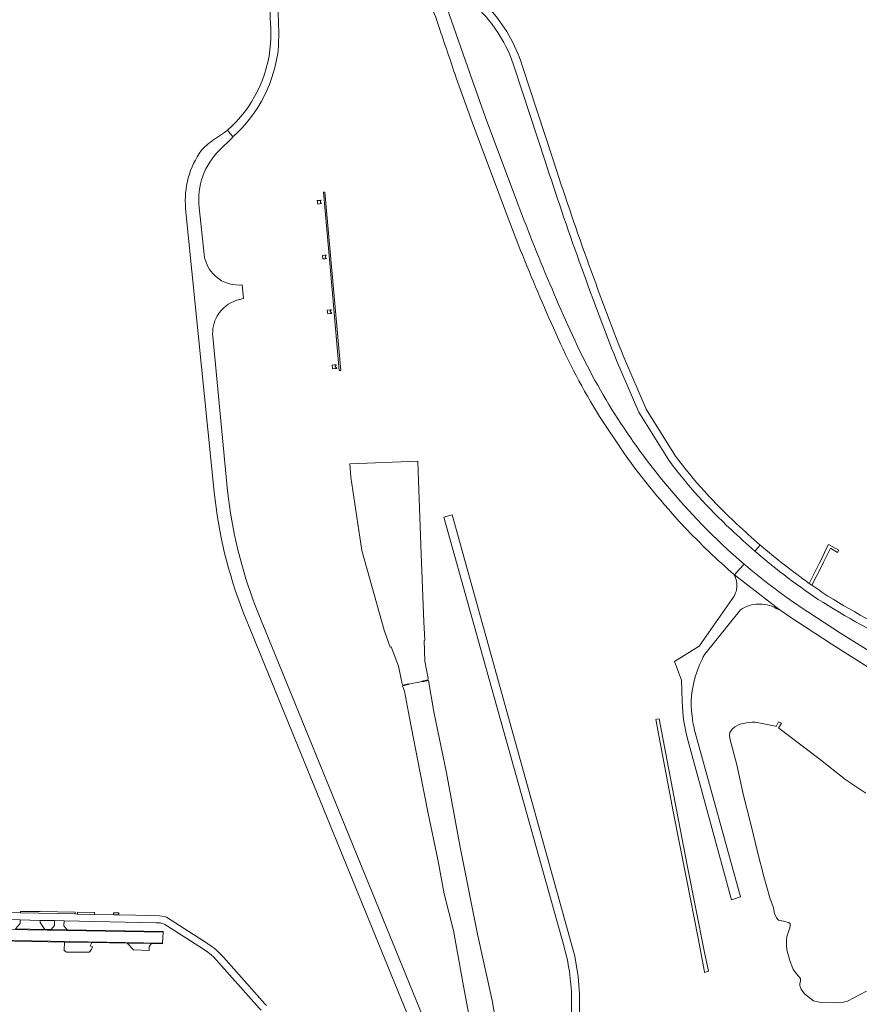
# Model space of a CAD drawing. Header units: metres. Extents: x 166325 to 190320, y 381923 to 404576.
# Tile 379 of 656: x 175992 to 176365, y 386566 to 387004. Entities that reach past the tile are written whole.
import ezdxf

# ---------------------------------------------------------------- set-up
doc = ezdxf.new("R2010")
doc.units = ezdxf.units.M
for name, color, linetype, lineweight in [('B-WE-OG-WATER_BEEK-GV', 8, 'Continuous', 18), ('B-WE-OG-WATER_MEER-GV', 8, 'Continuous', 18), ('B-WE-VH-VERHARDING_ASFALT-GV', 8, 'Continuous', 18), ('B-WE-VH-VERHARDING_BETONSTRAATSTEEN-GV', 8, 'Continuous', 18), ('B-WE-VH-VERHARDING_FUNDERING_ZAND-GV', 8, 'Continuous', 18), ('B-WE-VH-VERHARDING_GESLOTEN-GV', 8, 'Continuous', 18)]:
    doc.layers.add(name, color=color, linetype=linetype, lineweight=lineweight)

msp = doc.modelspace()

# ---------------------------------------------------------------- linework, layer by layer
at = {"layer": 'B-WE-OG-WATER_BEEK-GV', "flags": 128}
msp.add_lwpolyline([(176168.982, 386807.239), (176168.881, 386807.235), (176138.818, 386806.064), (176138.719, 386806.053), (176139.103, 386800.134), (176144.075, 386767.557), (176154.036, 386732.078), (176156.628, 386724.596), (176157.043, 386724.669), (176160.313, 386716.061), (176161.928, 386708.18), (176162.324, 386707.69), (176164.768, 386708.197), (176164.797, 386708.057), (176170.898, 386709.316), (176170.868, 386709.461), (176173.371, 386709.98), (176173.526, 386710.584), (176172.005, 386718.35), (176171.717, 386727.577), (176172.047, 386727.668), (176171.661, 386735.73), (176170.429, 386765.887), (176169.045, 386802.754)], close=True, dxfattribs=at)
msp.add_lwpolyline([(176205.839, 386545.247), (176201.959, 386567.496), (176195.526, 386596.972), (176187.805, 386635.628), (176181.728, 386668.622), (176176.132, 386695.746), (176173.661, 386709.732), (176170.928, 386709.171), (176170.898, 386709.316), (176164.797, 386708.057), (176164.825, 386707.918), (176162.134, 386707.365), (176162.997, 386705.036), (176165.248, 386693.125), (176169.786, 386669.361), (176173.542, 386650.653), (176177.793, 386630.12), (176180.716, 386614.913), (176184.787, 386598.514), (176189.275, 386573.848), (176192.116, 386558.85)], dxfattribs=at)
at = {"layer": 'B-WE-OG-WATER_MEER-GV', "flags": 128}
msp.add_lwpolyline([(176368.3, 386659.551), (176359.372, 386665.505), (176347.261, 386675.01), (176329.6, 386688.488), (176329.428, 386688.59), (176330.712, 386690.753), (176329.425, 386691.305), (176328.291, 386689.265), (176328.116, 386689.362), (176319.19, 386691.168), (176317.566, 386691.133), (176315.942, 386691.097), (176313.705, 386690.668), (176312.185, 386690.253), (176309.962, 386689.157), (176308.791, 386688.083), (176307.772, 386686.584), (176307.554, 386685.579), (176307.782, 386683.868), (176310.807, 386672.164), (176313.874, 386658.549), (176317.114, 386645.839), (176320.01, 386633.594), (176322.873, 386622.553), (176325.528, 386613.048), (176327.203, 386608.597), (176327.64, 386606.124), (176328.495, 386604.232), (176329.427, 386603.155), (176331.543, 386602.676), (176333.803, 386602.153), (176334.532, 386601.644), (176334.597, 386600.881), (176334.435, 386599.54), (176333.796, 386598.093), (176333.081, 386595.785), (176332.875, 386594.299), (176332.969, 386592.199), (176333.161, 386589.958), (176334.309, 386585.636), (176335.937, 386581.228), (176338.151, 386578.458), (176339.135, 386577.237), (176339.206, 386576.187), (176338.9, 386574.89), (176338.822, 386574.076), (176339.478, 386572.513), (176341.008, 386570.444), (176345.003, 386567.234), (176347.696, 386566.673), (176354.309, 386566.342), (176358.37, 386566.671), (176360.034, 386567.186), (176368.57, 386571.643)], dxfattribs=at)
at = {"layer": 'B-WE-VH-VERHARDING_ASFALT-GV', "flags": 128}
for points in [[(176213.427, 386921.732), (176199.119, 386960.039), (176192.195, 386979.269), (176181.752, 387009.406), (176171.82, 387040.61)], [(176211.419, 386983.881), (176212.129, 386981.713), (176225.601, 386940.593)], [(176228.975, 386941.698), (176215.522, 386982.757), (176214.771, 386985.048)], [(176185.988, 386977.69), (176193.107, 386957.934), (176207.473, 386919.609), (176214.694, 386900.973)], [(176080.863, 386945.724), (176086.161, 386950.932), (176086.623, 386951.456), (176084.293, 386954.387), (176082.984, 386953.414), (176079.372, 386951.046)], [(176084.293, 386954.387), (176086.623, 386951.456)], [(176065.661, 386919.655), (176078.352, 386793.497)], [(176073.943, 386899.166), (176071.689, 386920.053)], [(176089.707, 386879.144), (176091.366, 386879.513), (176090.828, 386885.583), (176089.635, 386885.543)], [(176084.282, 386794.027), (176077.749, 386862.687)], [(176283.556, 386809.532), (176270.556, 386830.404), (176260.571, 386853.454)], [(176257.314, 386852.043), (176267.298, 386828.993), (176280.543, 386807.655)], [(176249.764, 386827.074), (176260.855, 386810.504)], [(176184.258, 386783.394), (176180.478, 386782.342), (176205.705, 386692.288), (176205.994, 386691.256), (176233.999, 386591.286), (176234.251, 386590.386)], [(176240.222, 386578.147), (176238.86, 386587.192), (176184.258, 386783.394)], [(176321.282, 386769.966), (176318.916, 386767.212)], [(176309.818, 386756.69), (176312.049, 386759.253), (176314.05, 386761.518), (176306.922, 386767.815)], [(176314.05, 386761.518), (176312.049, 386759.253), (176309.818, 386756.69), (176329.49, 386741.413), (176334.395, 386737.962), (176352.81, 386725.969), (176370.597, 386714.811), (176419.112, 386686.057), (176426.482, 386681.688), (176427.241, 386681.261), (176433.292, 386677.855)], [(176329.324, 386741.215), (176329.49, 386741.413), (176309.818, 386756.69), (176309.669, 386756.509), (176310.113, 386755.987), (176310.324, 386755.415)], [(176344.25, 386752.102), (176343.092, 386752.919)], [(176309.69, 386747.24), (176294.093, 386724.968), (176283.094, 386718.12), (176286.293, 386709.923), (176286.548, 386700.342)], [(176091.264, 386740.143), (176093.953, 386733.567), (176164.395, 386561.273)], [(176099.752, 386735.402), (176096.919, 386742.336)], [(176296.554, 386721.44), (176312.49, 386741.17)], [(176436.039, 386683.577), (176435.769, 386683.729), (176430.496, 386686.692), (176425.309, 386689.633), (176423.532, 386690.647), (176413.704, 386696.315), (176396.957, 386706.21), (176373.116, 386720.728), (176357.016, 386730.803), (176339.043, 386742.491)], [(176171.249, 386560.389), (176099.752, 386735.402)], [(176289.15, 386682.751), (176308.474, 386612.12), (176312.427, 386613.544), (176292.752, 386684.974), (176292.286, 386686.667)], [(175992.248, 386606.457), (175954.956, 386607.046), (175951.422, 386606.983), (175947.627, 386606.643), (175942.474, 386606.05), (175940.103, 386606.096), (175928.381, 386606.322), (175925.027, 386606.386), (175924.975, 386603.379), (175942.954, 386603.08), (175943.993, 386603.063), (175951.39, 386603.893), (175956.006, 386603.954), (175991.986, 386603.238), (176000.957, 386603.059), (176007.364, 386602.932), (176011.579, 386602.848), (176052.386, 386602.036), (176053.744, 386602.009)], [(176075.511, 386592.689), (176075.005, 386593.013), (176057.114, 386604.481), (176056.197, 386604.749), (176054, 386605.082), (176043.398, 386605.318), (176035.896, 386605.485), (176033.511, 386605.538), (176025.167, 386605.724), (176017.515, 386605.894), (176016.576, 386605.915), (175992.248, 386606.457)], [(175916.24, 386600.235), (175914.781, 386600.259), (175804.627, 386602.085), (175804.611, 386597.362), (175831.8, 386596.955), (176055.355, 386592.987), (176055.644, 386597.799), (175952.105, 386599.664)], [(176056.376, 386601.229), (176057.659, 386600.412), (176073.205, 386590.513), (176075.593, 386588.858), (176076.317, 386588.258), (176078.106, 386586.776), (176098.379, 386564.072), (176099.243, 386563.104)], [(176101.58, 386565.139), (176100.864, 386565.947), (176082.528, 386586.64)]]:
    msp.add_lwpolyline(points, dxfattribs=at)
at = {"layer": 'B-WE-VH-VERHARDING_ASFALT-GV'}
for points in [[(176165.907, 387035.237, -0.0046191), (176178.246, 387000.553)], [(176099.69, 387028.961, -0.0684965), (176103.453, 386992.88)], [(176106.952, 386991.449, 0.0698024), (176103.285, 387029.171)], [(176196.957, 387007.295, -0.1097776), (176211.419, 386983.881)], [(176214.771, 386985.048, 0.1098211), (176199.5, 387009.771)], [(176178.246, 387000.553, -0.0030524), (176185.988, 386977.69)], [(176103.453, 386992.88, -0.1939052), (176084.293, 386954.387)], [(176086.623, 386951.456, 0.1896844), (176106.952, 386991.449)], [(176079.372, 386951.046, 0.0480496), (176072.684, 386945.519)], [(176072.684, 386945.519, 0.1786578), (176065.661, 386919.655)], [(176071.689, 386920.053, -0.2291667), (176080.863, 386945.724)], [(176225.601, 386940.593, 0.0155597), (176257.314, 386852.043)], [(176260.571, 386853.454, -0.0155271), (176228.975, 386941.698)], [(176228.652, 386883.799, -0.0112263), (176213.427, 386921.732)], [(176214.694, 386900.973, 0.0102399), (176230.272, 386864.187)], [(176077.74, 386890.629, -0.1566273), (176073.943, 386899.166)], [(176089.635, 386885.543, -0.222241), (176077.74, 386890.629)], [(176245.394, 386847.564, -0.0202755), (176228.652, 386883.799)], [(176080.615, 386873.176, -0.1828516), (176089.707, 386879.144)], [(176078.034, 386867.423, -0.07774), (176079.75, 386871.846)], [(176079.75, 386871.846, -0.0260535), (176080.615, 386873.176)], [(176077.749, 386862.687, -0.0774905), (176078.034, 386867.423)], [(176230.272, 386864.187, 0.0334616), (176249.764, 386827.074)], [(176266.371, 386813.724, -0.035302), (176245.394, 386847.564)], [(176293.065, 386781.434, -0.0349439), (176266.371, 386813.724)], [(176260.855, 386810.504, 0.0336119), (176287.465, 386778.1)], [(176310.767, 386779.452, -0.0466076), (176283.556, 386809.532)], [(176280.543, 386807.655, 0.0470503), (176308.215, 386776.944)], [(176078.352, 386793.497, 0.0668119), (176091.264, 386740.143)], [(176096.919, 386742.336, -0.065002), (176084.282, 386794.027)], [(176287.465, 386778.1, 0.0255791), (176309.818, 386756.69)], [(176306.922, 386767.815, -0.0175425), (176293.065, 386781.434)], [(176321.282, 386769.966, -0.0119512), (176310.767, 386779.452)], [(176308.215, 386776.944, 0.0128726), (176318.916, 386767.212)], [(176343.092, 386752.919, -0.0233679), (176321.282, 386769.966)], [(176318.916, 386767.212, 0.0334249), (176349.07, 386744.496)], [(176339.043, 386742.491, -0.0288002), (176314.05, 386761.518)], [(176310.324, 386755.415, -0.1279048), (176310.669, 386750.082)], [(176351.338, 386747.278, -0.0071835), (176344.25, 386752.102)], [(176310.669, 386750.082, -0.0714363), (176309.69, 386747.24)], [(176390.38, 386725.714, -0.0204894), (176351.338, 386747.278)], [(176312.49, 386741.17, -0.1402054), (176320.48, 386743.718)], [(176320.48, 386743.718, -0.0097258), (176320.994, 386743.725)], [(176320.994, 386743.725, -0.1455247), (176329.324, 386741.215)], [(176349.07, 386744.496, 0.0225592), (176388.677, 386722.6)], [(176292.472, 386711.805, -0.0457902), (176296.554, 386721.44)], [(176290.957, 386693.863, -0.1081731), (176292.472, 386711.805)], [(176286.548, 386700.342, 0.0600044), (176289.15, 386682.751)], [(176292.286, 386686.667, -0.0348319), (176290.957, 386693.863)], [(176053.744, 386602.009, -0.0900665), (176056.376, 386601.229)], [(176082.528, 386586.64, 0.0664672), (176075.511, 386592.689)], [(176234.251, 386590.386, -0.0681289), (176237.329, 386567.149)], [(176239.234, 386547.276, 0.0735322), (176240.222, 386578.147)], [(176237.329, 386567.149, -0.0574366), (176234.644, 386542.442)]]:
    msp.add_lwpolyline(points, format="xyb", dxfattribs=at)
at = {"layer": 'B-WE-VH-VERHARDING_BETONSTRAATSTEEN-GV', "flags": 128}
for points in [[(176000.957, 386603.059), (175991.986, 386603.238), (175991.986, 386601.657), (175990.004, 386599.285), (176002.974, 386599.044), (176000.914, 386602.127)], [(176016.592, 386606.712), (176000.992, 386607.019), (175992.275, 386607.076), (175992.248, 386606.457), (176016.576, 386605.915)], [(176011.579, 386602.848), (176007.364, 386602.932), (176007.325, 386600.778), (176005.921, 386598.989), (176012.976, 386598.858), (176011.519, 386600.679)], [(176025.179, 386606.554), (176017.533, 386606.695), (176017.515, 386605.894), (176025.167, 386605.724)], [(176035.916, 386606.357), (176033.531, 386606.401), (176033.511, 386605.538), (176035.896, 386605.485)], [(175831.8, 386596.955), (175831.795, 386596.69), (175922.058, 386595.032), (175942.854, 386594.65), (175959.416, 386594.36), (175970.028, 386594.175), (175977.512, 386594.044), (175982.874, 386593.95), (175989.658, 386593.831), (176011.757, 386593.444), (176023.882, 386593.232), (176039.619, 386592.957), (176050.509, 386592.767), (176055.337, 386592.682), (176055.355, 386592.987)], [(176023.882, 386593.232), (176011.757, 386593.444), (176011.654, 386589.655), (176012.223, 386589.254), (176012.693, 386588.922), (176022.718, 386588.872), (176022.891, 386589.088), (176023.764, 386590.175), (176024.17, 386591.324), (176023.141, 386591.758)], [(176050.509, 386592.767), (176039.619, 386592.957), (176042.487, 386589.934), (176049.4, 386589.692), (176049.445, 386591.38)]]:
    msp.add_lwpolyline(points, close=True, dxfattribs=at)
msp.add_lwpolyline([(175950.868, 386599.686), (175952.105, 386599.664), (176055.644, 386597.799), (176055.66, 386598.065), (176012.976, 386598.858), (176005.921, 386598.989), (176002.974, 386599.044), (175990.004, 386599.285)], dxfattribs=at)
at = {"layer": 'B-WE-VH-VERHARDING_FUNDERING_ZAND-GV', "flags": 128}
msp.add_lwpolyline([(176348.643, 386760.759), (176349.421, 386762.291), (176352.543, 386768.628), (176355.656, 386766.667), (176356.168, 386767.627), (176351.608, 386770.162), (176350.484, 386768.031), (176348.505, 386763.729), (176347.477, 386761.676), (176343.092, 386752.919), (176344.25, 386752.102)], close=True, dxfattribs=at)
at = {"layer": 'B-WE-VH-VERHARDING_GESLOTEN-GV', "flags": 128}
for points in [[(176127.585, 386926.887), (176126.991, 386926.834), (176129.934, 386893.704), (176134.032, 386847.577), (176134.629, 386847.63)], [(176125.341, 386923.192), (176124.243, 386923.092), (176124.398, 386921.579), (176125.151, 386921.652), (176126.171, 386921.75), (176125.684, 386922.311), (176125.593, 386922.619), (176125.675, 386922.937), (176126.004, 386923.253)], [(176127.506, 386898.765), (176126.479, 386898.716), (176126.647, 386897.161), (176127.647, 386897.279), (176128.395, 386897.368), (176127.935, 386897.701), (176127.771, 386898.044), (176127.846, 386898.404), (176128.113, 386898.794)], [(176129.915, 386874.488), (176128.651, 386874.335), (176128.91, 386872.797), (176129.924, 386872.9), (176130.557, 386872.965), (176130.584, 386873.176), (176130.219, 386873.425), (176130.016, 386873.624), (176130.018, 386873.874), (176130.115, 386874.079), (176130.382, 386874.277), (176130.358, 386874.541)], [(176131.901, 386850.031), (176130.874, 386849.927), (176131.02, 386848.317), (176131.965, 386848.382), (176132.866, 386848.444), (176132.883, 386848.655), (176132.575, 386848.846), (176132.251, 386849.11), (176132.209, 386849.381), (176132.436, 386849.72), (176132.68, 386849.914), (176132.682, 386850.11)], [(176275.286, 386692.546), (176275.312, 386692.459), (176274.793, 386692.375), (176282.535, 386651.422), (176288.396, 386621.599), (176293.606, 386595.173), (176296.503, 386580.186), (176296.489, 386579.916), (176298.195, 386580.437), (176296.341, 386589.525), (176288.961, 386626.809), (176283.995, 386652.214), (176276.349, 386692.696)]]:
    msp.add_lwpolyline(points, close=True, dxfattribs=at)

doc.saveas('drawing.dxf')
